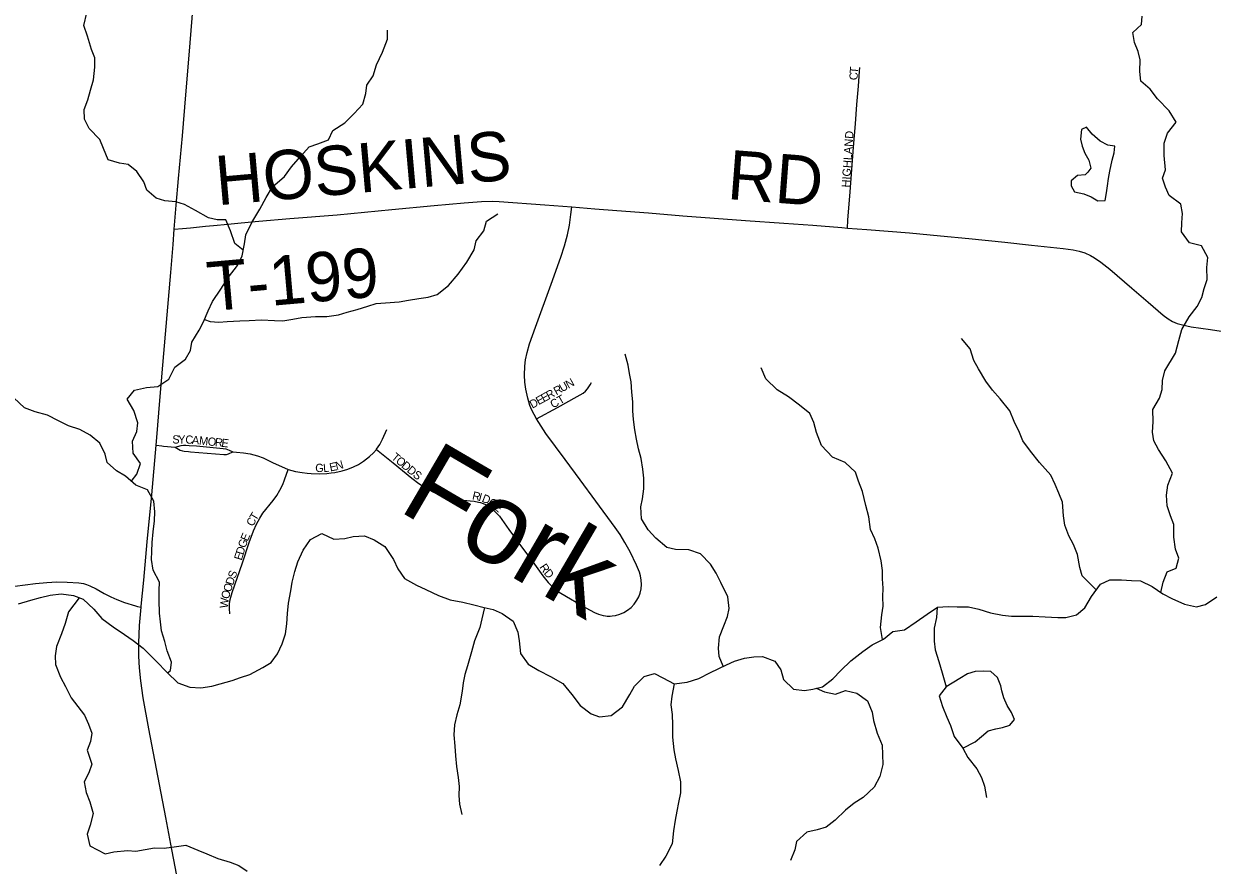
# Model space of a CAD drawing. Extents: x 1442749 to 1756758, y 235267 to 677782.
# Drawn here: x 1589318 to 1596558, y 541188 to 546325 of the extents above; entities that cross this region are included whole.
import ezdxf

# ---------------------------------------------------------------- set-up
doc = ezdxf.new("R2010")
doc.units = 0
for name, color, linetype in [('GM_X_Major_River', 7, 'Continuous'), ('GM_X_Major_River_Text', 7, 'Continuous'), ('GM_X_Minor_Lake', 7, 'Continuous'), ('GM_X_Minor_River', 7, 'Continuous'), ('GM_X_Township_Road', 7, 'Continuous'), ('GM_X_Township_Road_Text', 7, 'Continuous'), ('GM_X_Township_Subdivision', 7, 'Continuous'), ('GM_X_Township_Subdivision_Text', 7, 'Continuous'), ('GM_X_US_Route', 7, 'Continuous')]:
    doc.layers.add(name, color=color, linetype=linetype)

msp = doc.modelspace()

# ---------------------------------------------------------------- linework, layer by layer
at = {"layer": 'GM_X_Major_River'}
for points in [[(1590919.9, 542669.5), (1590925.3, 542733.7), (1590930.7, 542795.8), (1590944.4, 542871.8), (1590953.5, 542923.7), (1590969, 542989.7), (1590988.3, 543047.4), (1591019.9, 543119), (1591065.5, 543184.3), (1591134.4, 543221), (1591207.8, 543185.3), (1591274, 543189.9), (1591324.4, 543202.9), (1591394.6, 543205.5), (1591452.2, 543182.2), (1591517.5, 543140.7), (1591569.8, 543061.3), (1591596.7, 543004.5), (1591637.4, 542945.5), (1591710.7, 542905.8), (1591768.3, 542880.5), (1591845.6, 542842.7), (1591915.2, 542817.2), (1591993.1, 542801.5), (1592060.9, 542786), (1592122.6, 542770.7), (1592178.5, 542757.4), (1592232.1, 542734.2), (1592299.2, 542686.7), (1592327.8, 542619.8), (1592336.7, 542567.5), (1592345, 542489), (1592391.7, 542425.8), (1592455, 542386.3), (1592526.3, 542348.7), (1592601.5, 542307), (1592656.2, 542239.6), (1592706.8, 542172.3), (1592773.9, 542122.7), (1592825.6, 542103.6), (1592895.9, 542112.1), (1592965.2, 542164.8), (1593010.9, 542240.2), (1593038.1, 542291.8), (1593097.5, 542348.7), (1593160, 542367.5), (1593211.6, 542342.3), (1593280.9, 542304.7), (1593359.3, 542315.1), (1593430, 542337.7), (1593500.9, 542374.3), (1593598.1, 542420.5), (1593648.7, 542443.5), (1593709.3, 542462.3), (1593765.5, 542469.1), (1593817.7, 542472), (1593893.2, 542442.4), (1593930.1, 542389.4), (1593946.9, 542330.8), (1594007.8, 542273.4), (1594073.7, 542263.9), (1594124, 542272.9), (1594184.4, 542287.7), (1594247.6, 542334.5), (1594294.8, 542385.7), (1594356.2, 542444.7), (1594429.6, 542501.3), (1594486.6, 542542.3), (1594555.6, 542576.9), (1594612.7, 542623.9), (1594683.1, 542634.5), (1594754.3, 542683.1), (1594821.5, 542729.9), (1594884.5, 542772.7), (1594948.7, 542775.4), (1595004.8, 542774.2), (1595073, 542774.8), (1595136.8, 542759.4), (1595206.4, 542737.8), (1595280.3, 542722.2), (1595334.3, 542717.1), (1595410.4, 542717.5), (1595464.5, 542716.4), (1595540.6, 542712.8), (1595616.7, 542709.1), (1595666.8, 542708.1), (1595731.3, 542724.8), (1595782.3, 542767.9), (1595821.9, 542837.3), (1595877.7, 542912.4), (1595934.4, 542939.3), (1596004.5, 542937.8), (1596066.6, 542934.5), (1596120.6, 542931.4), (1596192, 542897.7), (1596257.2, 542852.2), (1596312.7, 542825), (1596390.1, 542789.2), (1596461.9, 542773.6), (1596516.3, 542788.5), (1596585.5, 542835.3)], [(1589287.1, 542792.2), (1589361.8, 542814.8), (1589420.3, 542831.6), (1589478.7, 542844.4), (1589547, 542853), (1589621, 542843.4), (1589680.6, 542820.1), (1589745.4, 542760.5), (1589794.3, 542703.3), (1589863.3, 542651.7), (1589932.4, 542606), (1589983.7, 542568.8), (1590044.8, 542521.4), (1590125.3, 542443.4), (1590191.9, 542373.8), (1590256.6, 542310.2), (1590330.2, 542284.6), (1590396.3, 542281.2), (1590464.7, 542291.8), (1590515.1, 542304.8), (1590587.7, 542325.3), (1590638.2, 542344.3), (1590694.7, 542361.2), (1590773.8, 542403.7), (1590824.6, 542434.7), (1590863.8, 542488.1), (1590893.2, 542547.7), (1590912.6, 542609.5), (1590919.9, 542669.5)]]:
    msp.add_lwpolyline(points, dxfattribs=at)
at = {"layer": 'GM_X_Minor_Lake'}
for points in [[(1595933.6, 545427.5), (1595948.4, 545493.5), (1595961, 545539.5), (1595965.4, 545579.6), (1595921.4, 545586.1), (1595875.6, 545610.7), (1595826, 545651.4), (1595792.5, 545695.9), (1595762.2, 545680.2), (1595755.5, 545622.1), (1595765, 545579.9), (1595782.5, 545537.6), (1595806.1, 545493.2), (1595819.5, 545444.9), (1595799.5, 545421.8)], [(1595799.5, 545421.8), (1595785, 545405.2), (1595736.8, 545399.7), (1595698.4, 545368), (1595698, 545338), (1595719.6, 545301.6), (1595775.6, 545288.9), (1595821.5, 545270.4), (1595861.3, 545245.9), (1595905.4, 545249.4), (1595914, 545295.4), (1595920.5, 545337.4), (1595927, 545381.5), (1595933.6, 545427.5)], [(1595038.1, 541913.8), (1595114.5, 541951.2), (1595153, 541984.9), (1595193.5, 542018.5), (1595239.8, 542032), (1595279.9, 542039.6), (1595324.2, 542053.1), (1595352.7, 542086.9), (1595335.1, 542131.2), (1595309.6, 542173.6), (1595288.1, 542220), (1595276.6, 542262.2), (1595270.9, 542292.4), (1595249.5, 542342.8), (1595209.8, 542379.3), (1595161.7, 542381.9), (1595113.6, 542380.4), (1595067.4, 542366.9), (1595020.9, 542337.4), (1594938, 542287.3)], [(1594938, 542287.3), (1594895.4, 542232.5), (1594914.6, 542166.1), (1594941.9, 542101.6), (1594963.4, 542051.2), (1594986.6, 541984.8), (1595038.1, 541913.8)]]:
    msp.add_lwpolyline(points, dxfattribs=at)
at = {"layer": 'GM_X_Minor_River'}
for points in [[(1590655.1, 544946), (1590603, 544987.2), (1590577.8, 545063.7), (1590548.5, 545130.2), (1590496.4, 545130.8), (1590444.5, 545143.4), (1590364.8, 545188.4), (1590297.1, 545223.3), (1590245.2, 545239.9), (1590177.1, 545246.7), (1590125.2, 545263.4), (1590067.7, 545312.2), (1590050.2, 545362.5), (1590006.9, 545425.2), (1589953.3, 545467.9), (1589901.3, 545476.5), (1589833.3, 545495.3), (1589804.1, 545565.9), (1589780.7, 545620.3), (1589717.4, 545687.2), (1589688, 545743.7), (1589686.7, 545801.9), (1589709.4, 545861.8), (1589724.2, 545919.8), (1589743, 545983.7), (1589751.9, 546059.8), (1589750.6, 546118), (1589731.1, 546168.4), (1589706, 546248.9), (1589684.8, 546313.3), (1589701.7, 546391.3)], [(1596244, 542861.4), (1596258.5, 542924.9), (1596283.3, 542986.8), (1596337.7, 543010.2), (1596354.5, 543070.2), (1596335.1, 543124.6), (1596323.9, 543198.9), (1596324.8, 543275.1), (1596303.4, 543327.5), (1596284.1, 543389.9), (1596278.9, 543454.1), (1596287.6, 543514.2), (1596316.5, 543588.1), (1596275.3, 543662.7), (1596230.1, 543731.4), (1596202.6, 543783.9), (1596193.2, 543838.2), (1596198, 543900.3), (1596196.9, 543976.5), (1596235.8, 544044.2), (1596252.5, 544098.2), (1596255.1, 544152.3), (1596269.8, 544210.3), (1596335.2, 544317.9), (1596354.2, 544395.9), (1596373.1, 544463.8), (1596418, 544539.5), (1596466.9, 544603.2), (1596495.6, 544657), (1596508.3, 544713), (1596527, 544766.9), (1596525.9, 544841.2), (1596530.6, 544901.3), (1596493.3, 544971.9), (1596419.4, 544990.8), (1596370.1, 545057.5), (1596372.7, 545111.7), (1596377.5, 545169.8), (1596366.1, 545226), (1596296.6, 545279), (1596273.1, 545329.4), (1596255.7, 545383.7), (1596272.4, 545435.7), (1596265.4, 545522), (1596264.3, 545598.2), (1596285.1, 545658.2), (1596338, 545725.8), (1596294.7, 545794.4), (1596225.4, 545867.4), (1596180, 545926.1), (1596122.5, 545974.9), (1596117.2, 546033.1), (1596120, 546105.3), (1596106.6, 546155.6), (1596085.2, 546210), (1596073.9, 546272.3), (1596126.6, 546319.8), (1596131.2, 546371.9)], [(1589973.4, 543537.8), (1590007, 543582.1), (1590029.8, 543646), (1589984.5, 543710.7), (1589981.3, 543782.9), (1590006.1, 543840.8), (1590012.7, 543894.9), (1589989.6, 543969.3), (1589948.3, 544038), (1589993, 544093.7), (1590065.4, 544108.9), (1590135.6, 544116.1), (1590202.3, 544161.4), (1590239.2, 544233.2), (1590303.9, 544282.6), (1590334.6, 544334.4), (1590341.3, 544386.5), (1590386.2, 544458.2), (1590412.9, 544510), (1590441.7, 544575.9), (1590468.5, 544633.7), (1590519.5, 544709.3), (1590564.4, 544781), (1590619.4, 544852.6), (1590648.2, 544912.4), (1590663, 544984.5), (1590671.7, 545038.5), (1590706.7, 545114.3), (1590755.8, 545196), (1590794.7, 545265.7), (1590833.5, 545331.5), (1590906.4, 545394.8), (1590949.2, 545452.5), (1591004.1, 545516), (1591056.9, 545575.6), (1591109.2, 545593), (1591173.7, 545618.4), (1591200.4, 545674.2), (1591273.1, 545721.5), (1591331.9, 545779), (1591382.7, 545834.6), (1591401.5, 545900.6), (1591408.1, 545950.6), (1591446.9, 546008.3), (1591467.7, 546074.3), (1591502.7, 546152.1), (1591533.7, 546230), (1591534.4, 546286.1)], [(1590418.7, 544523.2), (1590453, 544511.5), (1590507, 544506.9), (1590557.2, 544512.4), (1590633.4, 544515.5), (1590691.6, 544516.8), (1590765.8, 544522), (1590845.9, 544517.1), (1590896, 544516.5), (1590958.2, 544525.8), (1591012.5, 544535.2), (1591094.7, 544542.3), (1591164.9, 544541.5), (1591235.1, 544552.7), (1591287.4, 544568.2), (1591349.8, 544585.5), (1591414.1, 544604.8), (1591464.4, 544620.3), (1591522.6, 544625.7), (1591604.9, 544630.7), (1591661.1, 544642.1), (1591725.4, 544651.4), (1591781.6, 544658.8), (1591835.9, 544676.2), (1591904.7, 544731.6), (1591963.6, 544799.1), (1592016.6, 544872.7), (1592061.6, 544948.4), (1592074.3, 545002.4), (1592121.1, 545064), (1592137.8, 545122), (1592206.5, 545167.3)], [(1595851.6, 542877.3), (1595765.9, 542962.6), (1595750.5, 543012.9), (1595737.4, 543093.3), (1595712.1, 543153.8), (1595684.6, 543206.2), (1595659.4, 543270.7), (1595652, 543328.9), (1595645, 543411.2), (1595623.6, 543465.6), (1595602.2, 543518), (1595574.8, 543576.5), (1595505.6, 543653.5), (1595450.3, 543722.3), (1595404.9, 543785), (1595383.5, 543835.4), (1595352.2, 543901.9), (1595324.9, 543968.4), (1595265.7, 544041.3), (1595220.2, 544094), (1595178.8, 544148.6), (1595133.6, 544223.3), (1595106.1, 544273.8), (1595082.9, 544344.2), (1595031.5, 544409)], [(1593579.7, 542411.8), (1593555.4, 542472.5), (1593550, 542522.7), (1593556.8, 542590.8), (1593583.7, 542658.7), (1593604.4, 542714.6), (1593615, 542764.6), (1593607.8, 542834.9), (1593564.7, 542921.6), (1593535.4, 542978.1), (1593502, 543034.7), (1593440.6, 543097.5), (1593368.7, 543120.4), (1593288.5, 543123.3), (1593236.6, 543136), (1593169.1, 543192.9), (1593121.6, 543243.6), (1593080.3, 543310.2), (1593077.2, 543382.5), (1593087.8, 543432.5), (1593096.5, 543492.5), (1593095.3, 543556.7), (1593089.9, 543612.9), (1593078.7, 543677.3), (1593063.3, 543735.6), (1593050, 543795.9), (1593040.7, 543852.2), (1593033.4, 543914.4), (1593028, 543966.6), (1593028.7, 544022.8), (1593023.4, 544081), (1593018.1, 544143.2), (1593008.7, 544195.5), (1592999.3, 544245.7), (1592982, 544312.1)], [(1594550.4, 542574.4), (1594537.6, 542647.8), (1594544.5, 542725.9), (1594553.2, 542777.9), (1594551.8, 542834.1), (1594552.5, 542888.2), (1594549.1, 542944.4), (1594549.7, 542994.6), (1594540.4, 543054.8), (1594523.3, 543131.2), (1594501.9, 543187.7), (1594476.5, 543244.1), (1594465.4, 543322.4), (1594448.2, 543390.8), (1594427.2, 543477.3), (1594403.9, 543539.8), (1594384.5, 543594.1), (1594321.1, 543653), (1594245.3, 543686), (1594178, 543756.9), (1594146.8, 543835.5), (1594131.5, 543895.8), (1594106.1, 543950.3), (1594044.6, 544001.1), (1593977.1, 544052), (1593907.4, 544095), (1593838.1, 544161.9), (1593810.8, 544230.4)], [(1590192.9, 542372.8), (1590211.2, 542386.4), (1590217.8, 542436.5), (1590192.6, 542507), (1590177.2, 542563.3), (1590158, 542627.7), (1590150.6, 542681.9), (1590145.2, 542736.2), (1590142.2, 542814.4), (1590142.8, 542872.6), (1590145.5, 542924.7), (1590106.3, 542997.3), (1590097, 543061.6), (1590097.6, 543111.7), (1590100.2, 543165.8), (1590107, 543230), (1590113.8, 543298.1), (1590116.5, 543352.2), (1590111.3, 543418.4), (1590072, 543487.1), (1590000.2, 543514), (1589938.7, 543568.8), (1589883, 543601.5), (1589825.4, 543652.3), (1589814, 543704.6), (1589780.8, 543771.2), (1589723.2, 543820), (1589659.5, 543854.8), (1589591.6, 543875.6), (1589529.8, 543906.4), (1589462.1, 543941.3), (1589388.2, 543962.2), (1589322.3, 543985), (1589256.9, 544045.9)], [(1589656, 542829.7), (1589590.1, 542742.5), (1589571.2, 542672.5), (1589548.4, 542608.6), (1589517.5, 542532.8), (1589508.8, 542474.7), (1589512.1, 542422.5), (1589541.3, 542346), (1589572.7, 542289.5), (1589607.9, 542218.9), (1589647.4, 542166.3), (1589688.9, 542113.6), (1589712.3, 542059.2), (1589733.7, 542004.8), (1589725.1, 541954.8), (1589704.4, 541900.9), (1589733.4, 541816.3), (1589714.7, 541762.4), (1589686, 541708.5), (1589699.3, 541644.2), (1589720.7, 541585.8), (1589741.9, 541515.4), (1589723, 541443.4), (1589704.3, 541389.5), (1589721.5, 541319.1), (1589813.1, 541269.9), (1589867.4, 541281.3), (1589949.6, 541290.4), (1590001.7, 541285.8), (1590057.9, 541295.2), (1590114.2, 541306.5), (1590174.3, 541303.9), (1590248.6, 541315), (1590304.8, 541322.4), (1590378.6, 541291.5), (1590432.4, 541270.8), (1590500.2, 541242), (1590576.1, 541219), (1590628, 541198.4), (1590679.7, 541163.7)], [(1592124.3, 542770.3), (1592109, 542701.6), (1592096.3, 542647.6), (1592063.3, 542567.8), (1592046.5, 542499.8), (1592021.4, 542413.8), (1592004.8, 542361.9), (1591994.1, 542311.9), (1591989.5, 542259.8), (1591974.5, 542177.7), (1591955.7, 542115.8), (1591943, 542055.7), (1591938.2, 541993.6), (1591943.4, 541925.4), (1591948.8, 541867.2), (1591954, 541800.9), (1591965.2, 541734.6), (1591970.6, 541680.4), (1591967.9, 541624.2), (1591973.3, 541572), (1591986.6, 541509.7)], [(1594883.2, 542771.8), (1594879, 542708), (1594864.2, 542644), (1594863.3, 542565.8), (1594870.7, 542511.6), (1594891.9, 542441.1), (1594913.1, 542372.7), (1594938, 542287.3), (1594895.4, 542232.5), (1594914.6, 542166.1), (1594941.9, 542101.6), (1594963.4, 542051.2), (1594986.6, 541984.8), (1595038.1, 541913.8), (1595069.3, 541855.5), (1595124.6, 541786.7), (1595152, 541734.2), (1595171.5, 541681.8), (1595182.7, 541613.5)], [(1593279.4, 542305.6), (1593265.9, 542229.1), (1593259.2, 542177), (1593268.6, 542118.8), (1593269.8, 542054.6), (1593270.9, 541980.4), (1593278, 541904.1), (1593289.4, 541847.8), (1593304.6, 541777.4), (1593319.8, 541709), (1593319, 541640.9), (1593306.3, 541582.8), (1593295.6, 541528.8), (1593287, 541474.8), (1593276.2, 541410.7), (1593267.2, 541330.6), (1593230.2, 541254.8), (1593191.5, 541199.1)], [(1594145.1, 542278.1), (1594196.2, 542256.6), (1594262.2, 542241.8), (1594324.6, 542265.1), (1594392.5, 542248.3), (1594458.1, 542201.4), (1594487.3, 542132.9), (1594494.8, 542082.7), (1594515.9, 542004.2), (1594547.1, 541931.7), (1594550.4, 541875.5), (1594551.7, 541813.3), (1594532.8, 541741.3), (1594497.9, 541675.5), (1594431, 541612.1), (1594376.5, 541578.6), (1594323.9, 541535.1), (1594261.1, 541475.7), (1594206.4, 541432.2), (1594152.1, 541416.7), (1594087.8, 541401.4), (1594025, 541344), (1594014.4, 541294), (1593989.6, 541230.1)]]:
    msp.add_lwpolyline(points, dxfattribs=at)
at = {"layer": 'GM_X_Township_Road'}
for points in [[(1590235.4, 545073.8), (1590284.2, 545078), (1590333.1, 545082.2), (1590424.4, 545091.3), (1590473.2, 545096.5), (1590561.2, 545104.3), (1590642.8, 545112), (1590750.6, 545121.8), (1590939.9, 545138.9), (1591226.8, 545161.3), (1591311.6, 545169.6), (1591559.9, 545192.7), (1591817.8, 545217.2), (1592000.7, 545235.2), (1592105.6, 545243), (1592171.5, 545243.7), (1592214.2, 545242.5), (1592492.3, 545222), (1592657.7, 545209.1)], [(1592657.7, 545209.1), (1592796.3, 545198.4), (1592930.3, 545186.9), (1593123.4, 545172.5), (1593332.5, 545155.8), (1593715.3, 545127.6), (1593947.6, 545109.8), (1594124.3, 545097.4), (1594300.8, 545083.2), (1594335.2, 545080.4)], [(1594335.2, 545080.4), (1594454.5, 545070.9), (1594712.9, 545050.9), (1594902.4, 545034), (1595075.4, 545017.1), (1595294, 544994.4), (1595457, 544976.6), (1595649.6, 544956.7), (1595711.6, 544948), (1595747.2, 544940.2), (1595782, 544929), (1595815.5, 544914.3), (1595841.6, 544899.5), (1595879.5, 544872.8), (1595933.6, 544829.9), (1596068.5, 544715.3), (1596167.7, 544629.2), (1596259.4, 544550.2), (1596290.5, 544526.9), (1596315.6, 544512.5), (1596345.2, 544500), (1596376.2, 544491), (1596430.5, 544479.9), (1596546.8, 544462.1), (1596611.6, 544451.8)], [(1589263.6, 542898.8), (1589390.3, 542915.8), (1589458.5, 542923.1), (1589520.3, 542926), (1589582.3, 542925), (1589653.9, 542920.1), (1589682.5, 542915.8), (1589700.9, 542910.9), (1589721.6, 542902.6), (1589758.7, 542882.6), (1589807, 542854.6), (1589848.3, 542834), (1589884.5, 542817.9), (1589930.9, 542801), (1589998.4, 542779.8), (1590011.9, 542776.9), (1590033.6, 542772.3)]]:
    msp.add_lwpolyline(points, dxfattribs=at)
at = {"layer": 'GM_X_Township_Subdivision'}
for points in [[(1594335.2, 545080.4), (1594339.1, 545128), (1594353.3, 545301), (1594373.1, 545572.2), (1594384.8, 545715.8), (1594393.9, 545833.4), (1594402.3, 545944.4), (1594409.6, 546035.8), (1594411.2, 546058.7)], [(1592441.2, 543918.4), (1592413.3, 543972.3), (1592402, 544000.9), (1592388.7, 544044.8), (1592376, 544100.5), (1592370.2, 544142.3), (1592368.3, 544184.5), (1592370.1, 544239.9), (1592374.7, 544278.5), (1592383.8, 544323.1), (1592399.3, 544374.8), (1592436.3, 544477.7), (1592531.7, 544739.9), (1592590.8, 544903.6), (1592612.7, 544972.6), (1592630.8, 545039.3), (1592642.1, 545097.6), (1592651.2, 545162.8), (1592657.7, 545209.1)], [(1592441.2, 543918.4), (1592568.9, 543988.7), (1592690.3, 544054.2), (1592726.2, 544075.7), (1592740.8, 544087.6), (1592753, 544102), (1592768.6, 544126.3), (1592776, 544140.6)], [(1591466, 543733), (1591496.9, 543707.9), (1591568.2, 543649.9), (1591682.9, 543556.7), (1591725.1, 543524.9), (1591769.5, 543496.2), (1591810.1, 543474), (1591846.5, 543457.8), (1591884.3, 543445.1), (1591932.5, 543433.6), (1591978.1, 543425.9), (1592037.1, 543420.1), (1592062.7, 543416.8), (1592087.5, 543412.2), (1592100.4, 543409), (1592127.2, 543398.4), (1592152.5, 543384.4), (1592173.2, 543369.3), (1592196.7, 543347.3), (1592215.6, 543325.2), (1592272.8, 543245.5), (1592356.5, 543131.9), (1592419, 543047.6), (1592481.2, 542963.1), (1592513.4, 542921.2), (1592536.3, 542897), (1592561.9, 542875.6), (1592589.4, 542856.9), (1592742.6, 542767.9), (1592794.7, 542739.2), (1592819.6, 542729.1), (1592848.7, 542721.4), (1592861, 542719), (1592872.3, 542717.6), (1592889.6, 542717), (1592902.4, 542718.6), (1592922.4, 542721.6), (1592948.3, 542728.9), (1592973, 542739.4), (1592996.2, 542753.1), (1593017.4, 542769.8), (1593035.8, 542789.4), (1593053.5, 542813.9), (1593064.7, 542834.7), (1593072.8, 542856.9), (1593078.8, 542883.1), (1593081.3, 542909.9), (1593080.1, 542936.7), (1593075.6, 542963.2), (1593069, 542985.8), (1593050.8, 543028.4), (1593011.5, 543108.1), (1592980.7, 543166.3), (1592951.9, 543214.4), (1592921.8, 543257.7), (1592802.5, 543418.2), (1592707.2, 543547.7), (1592615.8, 543672), (1592498, 543829.8), (1592441.2, 543918.4)], [(1591466, 543733), (1591467.8, 543735.1), (1591486.7, 543762.4), (1591504.4, 543794.3), (1591530.5, 543853.2)], [(1590123.9, 543759.2), (1590159.3, 543754.1), (1590169.1, 543752.7), (1590240.5, 543745.9)], [(1590240.5, 543745.9), (1590277.3, 543755.7), (1590292.2, 543757.8), (1590305.5, 543758.3), (1590325.2, 543757.1), (1590370.4, 543753.8), (1590532.5, 543738.9), (1590549.8, 543735.4), (1590569, 543728.5), (1590591.4, 543717.9)], [(1590240.5, 543745.9), (1590271.5, 543727.5), (1590284.2, 543723.2), (1590294.3, 543721.6), (1590322, 543719.5), (1590333.9, 543718.3), (1590537, 543701.9), (1590545.5, 543701.4), (1590554.1, 543702.4), (1590564.7, 543705.1), (1590591.4, 543717.9)], [(1590591.4, 543717.9), (1590614.3, 543716.3), (1590656.2, 543712), (1590697.6, 543705.9), (1590741.2, 543694.1), (1590777.4, 543680.4), (1590833.1, 543653.6), (1590928.2, 543609.8)], [(1590928.2, 543609.8), (1590972.9, 543598.7), (1591014.4, 543591.7), (1591043.7, 543588), (1591069.8, 543585.4), (1591118.7, 543583.8), (1591164.5, 543586.4), (1591190.6, 543589.1), (1591214, 543592.8), (1591258.3, 543602.9), (1591293.3, 543613.2), (1591327.3, 543626.5), (1591356.9, 543641.6), (1591387.6, 543661.3), (1591423.9, 543689.7), (1591448.3, 543712.3), (1591466, 543733)], [(1590573.6, 542731.7), (1590570.8, 542763.9), (1590571.4, 542792.8), (1590575.5, 542817.8), (1590588.4, 542861.3), (1590649.9, 543041), (1590691.7, 543165.2), (1590717, 543235.8), (1590735.4, 543277.4), (1590755.4, 543314.4), (1590775.1, 543344), (1590836.5, 543420.5), (1590859.9, 543452.4), (1590878.6, 543483.7), (1590895.5, 543519.7), (1590906.9, 543548.1), (1590928.2, 543609.8)]]:
    msp.add_lwpolyline(points, dxfattribs=at)
at = {"layer": 'GM_X_US_Route'}
msp.add_lwpolyline([(1590248, 541147.7), (1590214, 541329.3), (1590184.3, 541490.5), (1590145.3, 541692.4), (1590080, 542030), (1590044.6, 542220.4), (1590030.4, 542324), (1590022.4, 542402), (1590019, 542473.8), (1590019.3, 542552.3), (1590023.7, 542660.2), (1590033.6, 542772.3), (1590034.2, 542778.3), (1590049.4, 542936.1), (1590070.3, 543169.7), (1590097.8, 543457), (1590123.9, 543759.2), (1590125.8, 543781.1), (1590148.8, 544055.4), (1590165.7, 544244.9), (1590182, 544434.5), (1590214, 544809.4), (1590227.6, 544980.8), (1590235.4, 545073.8), (1590247.5, 545219), (1590261.5, 545382), (1590284.5, 545641.7), (1590305.5, 545892.1), (1590325.1, 546134), (1590349.8, 546434.8)], dxfattribs=at)

# ---------------------------------------------------------------- texts
at = {"layer": 'GM_X_Major_River_Text'}
msp.add_text('Fork', height=499.96, rotation=329.70018, dxfattribs=at).set_placement((1591590.1, 543365.1))
at = {"layer": 'GM_X_Township_Road_Text'}
for s, rotation, p in [('HOSKINS', 5.03792, (1590498.7, 545218.7)), ('RD', 355.60751, (1593598.3, 545257.9)), ('T-199', 5.05314, (1590448.2, 544573.5))]:
    msp.add_text(s, height=300, rotation=rotation, dxfattribs=at).set_placement(p)
at = {"layer": 'GM_X_Township_Subdivision_Text'}
for s, rotation, p in [('T', 84.99595, (1594398.7, 546019.6)), ('C', 89.12605, (1594398.1, 545980.9)), ('HIGHLAND', 86.0808, (1594349.8, 545326.2)), ('N', 29.02593, (1592635.8, 544101.7)), ('E', 28.95575, (1592485.6, 544018.6)), ('R', 28.94376, (1592516.4, 544035.6)), ('R', 28.93916, (1592562.6, 544061.2)), ('U', 28.93146, (1592597.2, 544080.3)), ('D', 28.93146, (1592416.2, 543980.3)), ('E', 28.92453, (1592454.7, 544001.5)), ('CT', 29.34024, (1592542.2, 543981.1)), ('S', 359.89071, (1590223.1, 543768.5)), ('Y', 359.91375, (1590258.3, 543768.5)), ('C', 357.61911, (1590301.8, 543768.4)), ('A', 354.61561, (1590340.7, 543766.8)), ('M', 354.27128, (1590384.4, 543762.7)), ('O', 354.25982, (1590436.9, 543757.4)), ('R', 354.26042, (1590480.7, 543753)), ('E', 353.37317, (1590519.9, 543749.1)), ('T', 320.14546, (1591553.6, 543678.3)), ('G', 356.67589, (1591092.4, 543596.7)), ('L', 4.44374, (1591143.7, 543594.2)), ('E', 11.68342, (1591185.6, 543597.9)), ('N', 16.20545, (1591224.3, 543606.1)), ('O', 320.19093, (1591580.7, 543655.7)), ('D', 320.15247, (1591614.5, 543627.6)), ('D', 320.15931, (1591648.3, 543599.4)), ('S', 322.84198, (1591684.1, 543569.6)), ('R', 346.71776, (1592046.8, 543429.5)), ('I', 345.6881, (1592085.1, 543420.5)), ('D', 338.00381, (1592104.8, 543415.6)), ('G', 323.47115, (1592142.6, 543400.8)), ('T', 58.51602, (1590732.6, 543294.5)), ('E', 318.69326, (1592177.1, 543375.3)), ('C', 63.56531, (1590715.6, 543260)), ('E', 67.30024, (1590682.2, 543169.7)), ('D', 72.8187, (1590655.8, 543087.1)), ('G', 71.67565, (1590668.7, 543128.9)), ('E', 72.80891, (1590645.4, 543053.5)), ('S', 70.96014, (1590606.5, 542943)), ('R', 303.81805, (1592457.7, 543015.9)), ('D', 310.34846, (1592483.4, 542978.2)), ('O', 71.4752, (1590578.3, 542859.8)), ('D', 71.00504, (1590592.2, 542901.5)), ('O', 74.55312, (1590566.8, 542818.1)), ('W', 84.10539, (1590561.3, 542763.4))]:
    msp.add_text(s, height=50, rotation=rotation, dxfattribs=at).set_placement(p)

doc.saveas('drawing.dxf')
